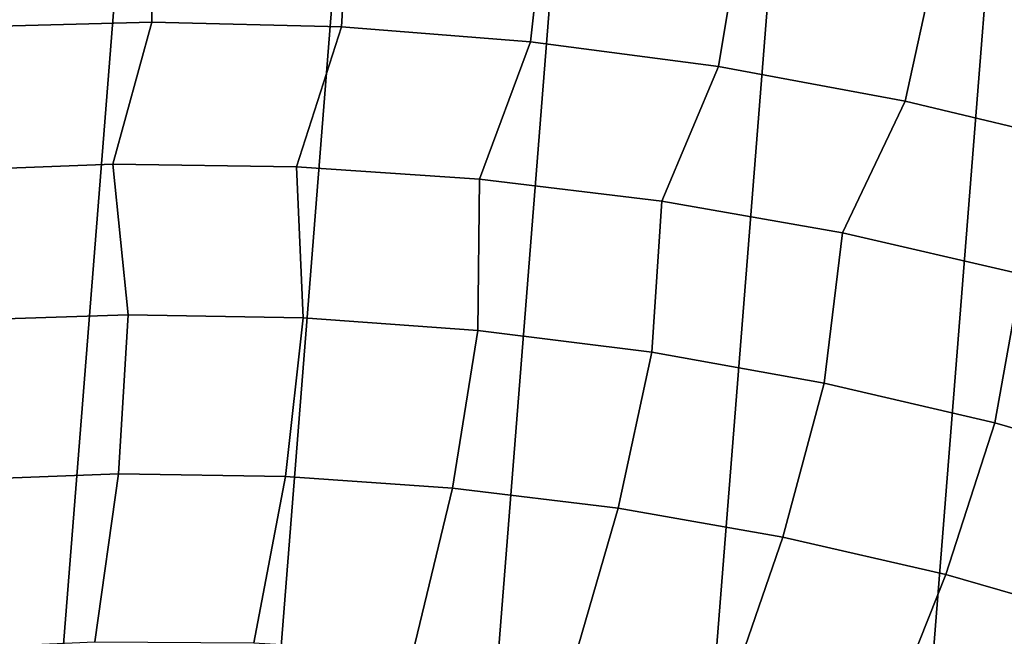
# Model space of a CAD drawing. Header units: metres. Extents: x -167 to 28, y -27 to 27.
# Tile 288 of 303: x -0.87 to 5.55, y 19.6 to 23.61. Entities that reach past the tile are written whole.
import ezdxf

# ---------------------------------------------------------------- set-up
doc = ezdxf.new("R2010")
doc.units = ezdxf.units.M
doc.layers.add('solid_12_065_021_XXX', color=7, linetype='CONTINUOUS')

msp = doc.modelspace()

# ---------------------------------------------------------------- linework, layer by layer
at = {"layer": 'solid_12_065_021_XXX'}
for points in [[(-5.599999, -26.00124, 0.2), (-1.438912, 26.558498, 0.2), (-0.022623, 26.597439, 0.2), (-4.207098, -26.262609, 0.2)], [(-4.207098, -26.262609, 0.2), (-0.022623, 26.597439, 0.2), (1.392003, 26.561003, 0.2), (-2.802653, -26.449375, 0.2)], [(2.802653, 26.449375, 0.2), (-1.392003, -26.561003, 0.2), (-2.802653, -26.449375, 0.2), (1.392003, 26.561003, 0.2)], [(4.207098, 26.262609, 0.2), (0.022623, -26.597439, 0.2), (-1.392003, -26.561003, 0.2), (2.802653, 26.449375, 0.2)], [(5.599999, 26.00124, 0.2), (1.438912, -26.558498, 0.2), (0.022623, -26.597439, 0.2), (4.207098, 26.262609, 0.2)], [(6.976521, 25.666178, 0.2), (2.851502, -26.444155, 0.2), (1.438912, -26.558498, 0.2), (5.599999, 26.00124, 0.2)], [(8.333064, 25.258354, 0.2), (4.255505, -26.254814, 0.2), (2.851502, -26.444155, 0.2), (6.976521, 25.666178, 0.2)], [(9.666076, 24.778851, 0.2), (5.647253, -25.991018, 0.2), (4.255505, -26.254814, 0.2), (8.333064, 25.258354, 0.2)], [(0, 24.458296, 131.643692), (-1.280048, 24.424778, 131.643692), (-1.240778, 23.56218, 132.856903), (-0.005737, 23.594826, 132.856903)], [(1.280048, 24.424778, 131.643692), (0, 24.458296, 131.643692), (-0.005737, 23.594826, 132.856903), (1.22932, 23.56278, 132.856903)], [(2.556588, 24.324312, 131.643692), (1.280048, 24.424778, 131.643692), (1.22932, 23.56278, 132.856903), (2.461006, 23.466131, 132.856903)], [(3.826121, 24.157175, 131.643692), (2.556588, 24.324312, 131.643692), (2.461006, 23.466131, 132.856903), (3.685944, 23.305141, 132.856903)], [(5.085166, 23.923824, 131.643692), (3.826121, 24.157175, 131.643692), (3.685944, 23.305141, 132.856903), (4.900777, 23.080256, 132.856903)], [(6.330273, 23.624901, 131.643692), (5.085166, 23.923824, 131.643692), (4.900777, 23.080256, 132.856903), (6.102172, 22.792089, 132.856903)], [(-0.005737, 23.594826, 132.856903), (-1.240778, 23.56218, 132.856903), (-1.453808, 22.624575, 134.024979), (-0.259101, 22.669754, 134.024979)], [(1.22932, 23.56278, 132.856903), (-0.005737, 23.594826, 132.856903), (-0.259101, 22.669754, 134.024979), (0.936327, 22.651892, 134.024979)], [(2.461006, 23.466131, 132.856903), (1.22932, 23.56278, 132.856903), (0.936327, 22.651892, 134.024979), (2.129151, 22.571035, 134.024979)], [(3.685944, 23.305141, 132.856903), (2.461006, 23.466131, 132.856903), (2.129151, 22.571035, 134.024979), (3.316054, 22.42741, 134.024979)], [(4.900777, 23.080256, 132.856903), (3.685944, 23.305141, 132.856903), (3.316054, 22.42741, 134.024979), (4.493736, 22.221415, 134.024979)], [(6.102172, 22.792089, 132.856903), (4.900777, 23.080256, 132.856903), (4.493736, 22.221415, 134.024979), (5.65892, 21.953623, 134.024979)], [(-1.453808, 22.624575, 134.024979), (-1.300703, 21.650841, 135.144974), (-0.160454, 21.689283, 135.144974), (-0.259101, 22.669754, 134.024979)], [(-0.259101, 22.669754, 134.024979), (-0.160454, 21.689283, 135.144974), (0.980238, 21.667715, 135.144974), (0.936327, 22.651892, 134.024979)], [(0.936327, 22.651892, 134.024979), (0.980238, 21.667715, 135.144974), (2.118218, 21.586197, 135.144974), (2.129151, 22.571035, 134.024979)], [(2.129151, 22.571035, 134.024979), (2.118218, 21.586197, 135.144974), (3.250338, 21.444954, 135.144974), (3.316054, 22.42741, 134.024979)], [(3.316054, 22.42741, 134.024979), (3.250338, 21.444954, 135.144974), (4.373464, 21.244377, 135.144974), (4.493736, 22.221415, 134.024979)], [(4.493736, 22.221415, 134.024979), (4.373464, 21.244377, 135.144974), (5.48449, 20.985022, 135.144974), (5.65892, 21.953623, 134.024979)], [(5.65892, 21.953623, 134.024979), (5.48449, 20.985022, 135.144974), (6.580342, 20.667604, 135.144974), (6.808367, 21.624779, 134.024979)], [(-0.160454, 21.689283, 135.144974), (-1.300703, 21.650841, 135.144974), (-1.310775, 20.611614, 136.214035), (-0.222823, 20.652048, 136.214035)], [(0.980238, 21.667715, 135.144974), (-0.160454, 21.689283, 135.144974), (-0.222823, 20.652048, 136.214035), (0.865748, 20.635098, 136.214035)], [(2.118218, 21.586197, 135.144974), (0.980238, 21.667715, 135.144974), (0.865748, 20.635098, 136.214035), (1.951914, 20.560806, 136.214035)], [(3.250338, 21.444954, 135.144974), (2.118218, 21.586197, 135.144974), (1.951914, 20.560806, 136.214035), (3.032655, 20.429384, 136.214035)], [(4.373464, 21.244377, 135.144974), (3.250338, 21.444954, 135.144974), (3.032655, 20.429384, 136.214035), (4.10497, 20.241194, 136.214035)], [(5.48449, 20.985022, 135.144974), (4.373464, 21.244377, 135.144974), (4.10497, 20.241194, 136.214035), (5.165879, 19.996761, 136.214035)], [(6.580342, 20.667604, 135.144974), (5.48449, 20.985022, 135.144974), (5.165879, 19.996761, 136.214035), (6.212433, 19.696762, 136.214035)], [(-1.413085, 19.512897, 137.229401), (-0.377345, 19.560358, 137.229401), (-0.222823, 20.652048, 136.214035), (-1.310775, 20.611614, 136.214035)], [(-0.377345, 19.560358, 137.229401), (0.659454, 19.552881, 137.229401), (0.865748, 20.635098, 136.214035), (-0.222823, 20.652048, 136.214035)], [(0.659454, 19.552881, 137.229401), (1.694401, 19.490486, 137.229401), (1.951914, 20.560806, 136.214035), (0.865748, 20.635098, 136.214035)], [(1.694401, 19.490486, 137.229401), (2.724589, 19.373348, 137.229401), (3.032655, 20.429384, 136.214035), (1.951914, 20.560806, 136.214035)], [(2.724589, 19.373348, 137.229401), (3.747124, 19.201799, 137.229401), (4.10497, 20.241194, 136.214035), (3.032655, 20.429384, 136.214035)], [(3.747124, 19.201799, 137.229401), (4.759136, 18.976318, 137.229401), (5.165879, 19.996761, 136.214035), (4.10497, 20.241194, 136.214035)], [(4.759136, 18.976318, 137.229401), (5.75778, 18.697538, 137.229401), (6.212433, 19.696762, 136.214035), (5.165879, 19.996761, 136.214035)]]:
    msp.add_3dface(points, dxfattribs=at)

doc.saveas('drawing.dxf')
